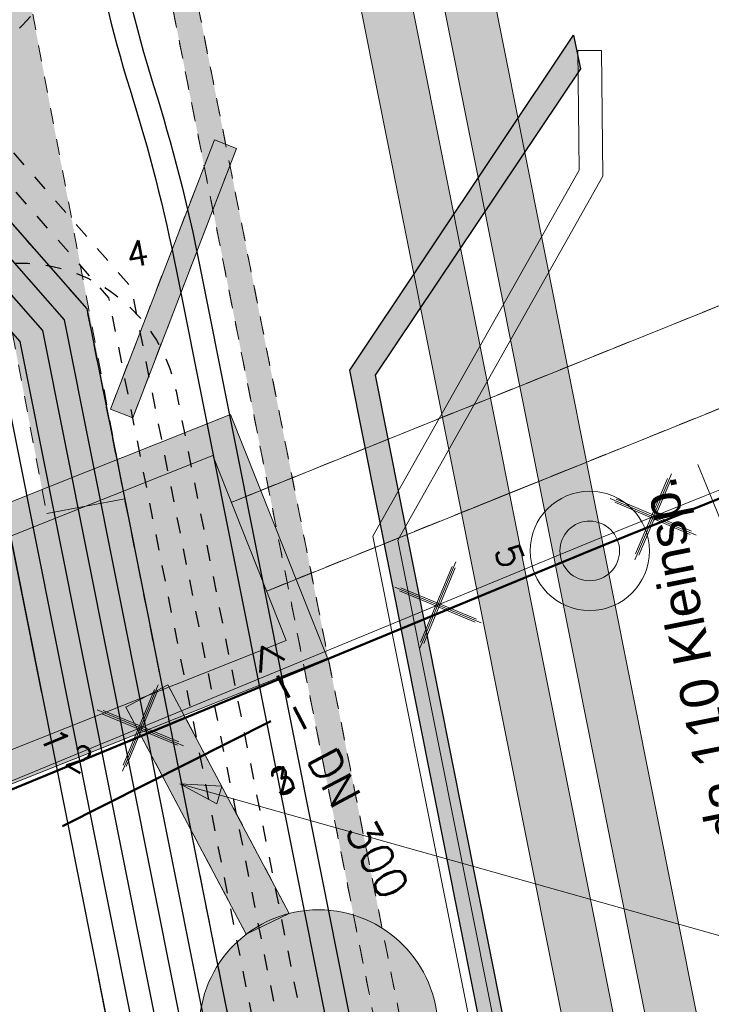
# Model space of a CAD drawing. Header units: metres. Extents: x -502 to 161, y -108 to 174.
# Tile 657 of 776: x -75.65 to -71.3, y 73.38 to 79.57. Entities that reach past the tile are written whole.
import ezdxf

# ---------------------------------------------------------------- set-up
doc = ezdxf.new("R2010")
doc.units = ezdxf.units.M
doc.header["$LTSCALE"] = 0.1
for name, pattern in [('139', [4, 1.25, -0.25, 0.25, -0.25, 0.25, -0.25, 1.25, -0.25]), ('2-1', [0.17, 0.06, -0.025, 0.06, -0.025]), ('237', [93, 75, -18]), ('239', [93, 75, -18]), ('3', [0.27, 0.1, -0.035, 0.1, -0.035]), ('38', [0.275, 0.2, -0.025, 0.025, -0.025]), ('39', [0.2375, 0.2, -0.0375]), ('85', [0.137505, 0.100005, -0.0125, 0.0125, -0.0125])]:
    doc.linetypes.add(name, pattern=pattern)
doc.layers.add('BRI31-005.07-5f08-Koordinierung Lageplan 4. BA Radstation - Seeterrasse 2023-05-31', color=7, linetype='Continuous')
doc.layers.add('BRI32-005.03-5f06-Koordinierung Schemaplan 4 BA ZOB Teilbereich 2 Ost - Bahnhofsallee 2023-01-21', color=7, linetype='Continuous')
doc.styles.add('Arial', font='arial.ttf')
doc.styles.add('Txt', font='txt_____.ttf')

# ---------------------------------------------------------------- blocks, each defined once
blk = doc.blocks.new('ALG_00094')
at = {"color": 1, "linetype": 'Continuous', "lineweight": 20, "true_color": 0xff0000, "transparency": 33554687, "flags": 128}
blk.add_lwpolyline([(0, 0), (0.3696, 0.08316), (0.3696, -0.08316), (0, 0)], dxfattribs=at)
blk = doc.blocks.new('1016')
at = {"color": 7, "linetype": 'Continuous', "lineweight": 9, "transparency": 33554687}
for p, q in [((0.703072, 0.277444), (1.257444, -0.276928)), ((1.257444, 0.277444), (0.703072, -0.276928))]:
    blk.add_line(p, q, dxfattribs=at)
at = {"color": 2, "linetype": 'Continuous', "lineweight": 20, "true_color": 0xffff00, "transparency": 33554687}
for p, q in [((1.212401, 0.25319), (0.727326, -0.231885)), ((0.748114, 0.25319), (1.23319, -0.231885)), ((0.727326, 0.232401), (1.212401, -0.252674)), ((1.23319, 0.232401), (0.748114, -0.252674))]:
    blk.add_line(p, q, dxfattribs=at)

msp = doc.modelspace()

# ---------------------------------------------------------------- hatches: boundary and pattern name
at = {"layer": 'BRI31-005.07-5f08-Koordinierung Lageplan 4. BA Radstation - Seeterrasse 2023-05-31', "linetype": 'Continuous', "lineweight": 0, "true_color": 0x00ffff, "transparency": 33554687}
h = msp.add_hatch(color=4, dxfattribs=at)
edge = h.paths.add_edge_path()
edge.add_line((-72.0542, 67.2804), (-72.2111, 67.249))
edge.add_line((-72.2111, 67.249), (-78.6355, 99.4381))
edge.add_line((-78.6355, 99.4381), (-71.0624, 110.7077))
edge.add_line((-71.0624, 110.7077), (-76.9879, 142.9956))
edge.add_line((-76.9879, 142.9956), (-76.9879, 142.9956))
edge.add_arc((-84.7895, 141.5604), 7.9325, 10.42399, 28.5036)
edge.add_line((-77.8185, 145.3459), (-77.8185, 145.3459))
edge.add_arc((-70.7171, 149.2264), 8.0925, 190.39888, 208.65419, ccw=False)
edge.add_line((-78.6767, 147.7657), (-80.215, 156.148))
edge.add_line((-80.215, 156.148), (-80.0576, 156.1769))
edge.add_line((-80.0576, 156.1769), (-78.5193, 147.7946))
edge.add_arc((-70.7171, 149.2264), 7.9325, 190.39889, 208.65571)
edge.add_line((-77.678, 145.4224), (-77.678, 145.4224))
edge.add_arc((-84.7895, 141.5604), 8.0925, 10.4238, 28.50505, ccw=False)
edge.add_line((-76.8306, 143.0245), (-76.8306, 143.0245))
edge.add_line((-76.8306, 143.0245), (-70.8933, 110.6725))
edge.add_line((-70.8933, 110.6725), (-78.4655, 99.4041))
edge.add_line((-78.4655, 99.4041), (-72.0542, 67.2804))
h = msp.add_hatch(color=4, dxfattribs=at)
edge = h.paths.add_edge_path()
edge.add_line((-72.0542, 67.2804), (-72.2111, 67.249))
edge.add_line((-72.2111, 67.249), (-78.6355, 99.4381))
edge.add_line((-78.6355, 99.4381), (-71.0624, 110.7077))
edge.add_line((-71.0624, 110.7077), (-76.9879, 142.9956))
edge.add_line((-76.9879, 142.9956), (-76.9879, 142.9956))
edge.add_arc((-84.7895, 141.5604), 7.9325, 10.42399, 28.5036)
edge.add_line((-77.8185, 145.3459), (-77.8185, 145.3459))
edge.add_arc((-70.7171, 149.2264), 8.0925, 190.39888, 208.65419, ccw=False)
edge.add_line((-78.6767, 147.7657), (-80.215, 156.148))
edge.add_line((-80.215, 156.148), (-80.0576, 156.1769))
edge.add_line((-80.0576, 156.1769), (-78.5193, 147.7946))
edge.add_arc((-70.7171, 149.2264), 7.9325, 190.39889, 208.65571)
edge.add_line((-77.678, 145.4224), (-77.678, 145.4224))
edge.add_arc((-84.7895, 141.5604), 8.0925, 10.4238, 28.50505, ccw=False)
edge.add_line((-76.8306, 143.0245), (-76.8306, 143.0245))
edge.add_line((-76.8306, 143.0245), (-70.8933, 110.6725))
edge.add_line((-70.8933, 110.6725), (-78.4655, 99.4041))
edge.add_line((-78.4655, 99.4041), (-72.0542, 67.2804))
at = {"layer": 'BRI31-005.07-5f08-Koordinierung Lageplan 4. BA Radstation - Seeterrasse 2023-05-31', "linetype": 'Continuous', "lineweight": 0, "true_color": 0xffbf00, "transparency": 33554687}
for points in [[(-62.3713, 23.8732), (-62.1192, 24.2452), (-70.3683, 65.5774), (-68.4069, 65.9689), (-68.861, 68.244), (-70.8224, 67.8525), (-77.1608, 99.6108), (-77.5006, 99.6787), (-71.0736, 67.4761), (-69.1122, 67.8675), (-68.7834, 66.22), (-70.7448, 65.8286)], [(-62.3713, 23.8732), (-62.1192, 24.2452), (-70.3683, 65.5774), (-68.4069, 65.9689), (-68.861, 68.244), (-70.8224, 67.8525), (-77.1608, 99.6108), (-77.5006, 99.6787), (-71.0736, 67.4761), (-69.1122, 67.8675), (-68.7834, 66.22), (-70.7448, 65.8286)], [(-76.9536, 99.5693), (-76.6138, 99.5014), (-70.4182, 68.4584), (-68.4568, 68.8498), (-67.8011, 65.5646), (-69.7625, 65.1732), (-61.7135, 24.8438), (-61.9656, 24.4718), (-70.1389, 65.4243), (-68.1775, 65.8158), (-68.7079, 68.4734), (-70.6693, 68.0819)], [(-76.9536, 99.5693), (-76.6138, 99.5014), (-70.4182, 68.4584), (-68.4568, 68.8498), (-67.8011, 65.5646), (-69.7625, 65.1732), (-61.7135, 24.8438), (-61.9656, 24.4718), (-70.1389, 65.4243), (-68.1775, 65.8158), (-68.7079, 68.4734), (-70.6693, 68.0819)]]:
    msp.add_hatch(color=40, dxfattribs=at).paths.add_polyline_path(points)
at = {"layer": 'BRI31-005.07-5f08-Koordinierung Lageplan 4. BA Radstation - Seeterrasse 2023-05-31', "linetype": 'Continuous', "lineweight": 0, "true_color": 0x0099cc, "transparency": 33554687}
msp.add_hatch(color=142, dxfattribs=at).paths.add_polyline_path([(-71.34, 66.94), (-71.5471, 66.4321), (-71.6862, 66.4885), (-71.4969, 66.9552), (-73.5703, 77.3674), (-72.1643, 79.4721), (-72.1186, 79.2621), (-73.411, 77.3354)])
msp.add_hatch(color=142, dxfattribs=at).paths.add_polyline_path([(-71.34, 66.94), (-71.5471, 66.4321), (-71.6862, 66.4885), (-71.4969, 66.9552), (-73.5703, 77.3674), (-72.1643, 79.4721), (-72.1186, 79.2621), (-73.411, 77.3354)])
msp.add_hatch(color=142, dxfattribs=at).paths.add_polyline_path([(-71.34, 66.94), (-71.5471, 66.4321), (-71.6862, 66.4885), (-71.4969, 66.9552), (-73.5703, 77.3674), (-72.1643, 79.4721), (-72.1186, 79.2621), (-73.411, 77.3354)])
msp.add_hatch(color=142, dxfattribs=at).paths.add_polyline_path([(-71.34, 66.94), (-71.5471, 66.4321), (-71.6862, 66.4885), (-71.4969, 66.9552), (-73.5703, 77.3674), (-72.1643, 79.4721), (-72.1186, 79.2621), (-73.411, 77.3354)])
at = {"layer": 'BRI31-005.07-5f08-Koordinierung Lageplan 4. BA Radstation - Seeterrasse 2023-05-31', "linetype": 'Continuous', "lineweight": 0, "true_color": 0xffff00, "transparency": 33554687}
h = msp.add_hatch(color=2, dxfattribs=at)
edge = h.paths.add_edge_path()
edge.add_arc((-73.7671, 73.225), 0.75, 0, 90)
edge.add_arc((-73.7671, 73.225), 0.75, 90, 180)
edge.add_arc((-73.7671, 73.225), 0.75, 180, 270)
edge.add_arc((-73.7671, 73.225), 0.75, 270, 360)
h = msp.add_hatch(color=2, dxfattribs=at)
edge = h.paths.add_edge_path()
edge.add_arc((-73.7671, 73.225), 0.75, 0, 90)
edge.add_arc((-73.7671, 73.225), 0.75, 90, 180)
edge.add_arc((-73.7671, 73.225), 0.75, 180, 270)
edge.add_arc((-73.7671, 73.225), 0.75, 270, 360)

# ---------------------------------------------------------------- linework, layer by layer
at = {"layer": 'BRI31-005.07-5f08-Koordinierung Lageplan 4. BA Radstation - Seeterrasse 2023-05-31', "color": 7, "linetype": '38', "lineweight": 13, "transparency": 33554687}
for p, q in [((-74.3172, 76.5353), (-11.7139, 101.755)), ((-74.3172, 76.5353), (-11.7139, 101.755)), ((-74.093, 75.9787), (-11.4897, 101.1985)), ((-74.093, 75.9787), (-11.4897, 101.1985)), ((-74.9855, 76.5587), (-78.6275, 95.7047)), ((-74.9855, 76.5587), (-78.6275, 95.7047)), ((-75.0759, 77.1221), (-74.422, 78.8154)), ((-75.0759, 77.1221), (-74.422, 78.8154)), ((-74.936, 77.068), (-74.2821, 78.7614)), ((-74.936, 77.068), (-74.2821, 78.7614))]:
    msp.add_line(p, q, dxfattribs=at)
at = {"layer": 'BRI31-005.07-5f08-Koordinierung Lageplan 4. BA Radstation - Seeterrasse 2023-05-31', "color": 4, "linetype": '2-1', "lineweight": 20, "true_color": 0x00ffff, "transparency": 33554687}
for p, q in [((-72.0766, 67.3925), (-75.5885, 84.9885)), ((-72.0766, 67.3925), (-75.5885, 84.9885)), ((-72.2335, 67.3612), (-75.2068, 82.2588)), ((-72.2335, 67.3612), (-75.2068, 82.2588))]:
    msp.add_line(p, q, dxfattribs=at)
at = {"layer": 'BRI31-005.07-5f08-Koordinierung Lageplan 4. BA Radstation - Seeterrasse 2023-05-31', "color": 7, "linetype": 'Continuous', "lineweight": 9, "transparency": 33554687}
for p, q in [((-71.9865, 79.3773), (-72.1365, 79.3758)), ((-71.9865, 79.3773), (-72.1365, 79.3758)), ((-74.422, 78.8154), (-74.2821, 78.7614)), ((-74.422, 78.8154), (-74.2821, 78.7614)), ((-74.422, 78.8154), (-74.2821, 78.7614)), ((-74.422, 78.8154), (-74.2821, 78.7614)), ((-74.936, 77.068), (-75.0759, 77.1221)), ((-74.936, 77.068), (-75.0759, 77.1221)), ((-74.936, 77.068), (-75.0759, 77.1221)), ((-74.936, 77.068), (-75.0759, 77.1221)), ((-74.9855, 76.5587), (-75.4767, 76.4653)), ((-74.9855, 76.5587), (-75.4767, 76.4653)), ((-74.2214, 73.8218), (-73.9509, 73.9521)), ((-74.2214, 73.8218), (-73.9509, 73.9521))]:
    msp.add_line(p, q, dxfattribs=at)
at = {"layer": 'BRI31-005.07-5f08-Koordinierung Lageplan 4. BA Radstation - Seeterrasse 2023-05-31', "color": 7, "linetype": 'Continuous', "lineweight": 13, "transparency": 33554687}
for p, q in [((-75.0759, 77.1221), (-74.422, 78.8154)), ((-75.0759, 77.1221), (-74.422, 78.8154)), ((-74.936, 77.068), (-74.2821, 78.7614)), ((-74.936, 77.068), (-74.2821, 78.7614))]:
    msp.add_line(p, q, dxfattribs=at)
at = {"layer": 'BRI31-005.07-5f08-Koordinierung Lageplan 4. BA Radstation - Seeterrasse 2023-05-31', "color": 7, "linetype": '85', "lineweight": 13, "transparency": 33554687}
for p, q in [((-75.0759, 77.1221), (-74.422, 78.8154)), ((-75.0759, 77.1221), (-74.422, 78.8154)), ((-74.936, 77.068), (-74.2821, 78.7614)), ((-74.936, 77.068), (-74.2821, 78.7614))]:
    msp.add_line(p, q, dxfattribs=at)
at = {"layer": 'BRI31-005.07-5f08-Koordinierung Lageplan 4. BA Radstation - Seeterrasse 2023-05-31', "color": 1, "linetype": 'Continuous', "lineweight": 50, "true_color": 0xff0000, "transparency": 33554687}
msp.add_line((-75.3777, 74.5002), (-74.067, 75.1606), dxfattribs=at)
msp.add_line((-75.3777, 74.5002), (-74.067, 75.1606), dxfattribs=at)
at = {"layer": 'BRI31-005.07-5f08-Koordinierung Lageplan 4. BA Radstation - Seeterrasse 2023-05-31', "color": 1, "linetype": 'Continuous', "lineweight": 20, "true_color": 0xff0000, "transparency": 33554687}
msp.add_line((-74.6392, 74.7668), (-69.9917, 73.4586), dxfattribs=at)
msp.add_line((-74.6392, 74.7668), (-69.9917, 73.4586), dxfattribs=at)
at = {"layer": 'BRI31-005.07-5f08-Koordinierung Lageplan 4. BA Radstation - Seeterrasse 2023-05-31', "color": 7, "linetype": '39', "lineweight": 13, "transparency": 33554687, "flags": 128}
msp.add_lwpolyline([(-74.9855, 76.5587), (-90.8015, 159.6937), (-91.2927, 159.6003), (-75.4767, 76.4653)], dxfattribs=at)
msp.add_lwpolyline([(-74.9855, 76.5587), (-90.8015, 159.6937), (-91.2927, 159.6003), (-75.4767, 76.4653)], dxfattribs=at)
at = {"layer": 'BRI31-005.07-5f08-Koordinierung Lageplan 4. BA Radstation - Seeterrasse 2023-05-31', "color": 4, "linetype": '3', "lineweight": 20, "true_color": 0x00ffff, "transparency": 33554687, "flags": 128}
for points in [[(-80.0576, 156.1769), (-78.5193, 147.7946, 0.079829), (-77.678, 145.4224), (-77.678, 145.4224, -0.079059), (-76.8306, 143.0245), (-76.8306, 143.0245), (-70.8933, 110.6725), (-78.4655, 99.4041), (-72.0542, 67.2804)], [(-80.0576, 156.1769), (-78.5193, 147.7946, 0.079829), (-77.678, 145.4224), (-77.678, 145.4224, -0.079059), (-76.8306, 143.0245), (-76.8306, 143.0245), (-70.8933, 110.6725), (-78.4655, 99.4041), (-72.0542, 67.2804)], [(-80.215, 156.148), (-78.6767, 147.7657), (-78.6767, 147.7657, 0.079823), (-77.8185, 145.3459), (-77.8185, 145.3459), (-77.8185, 145.3459, -0.079051), (-76.9879, 142.9956), (-76.9879, 142.9956), (-71.0624, 110.7077), (-78.6355, 99.4381), (-72.2111, 67.249)], [(-80.215, 156.148), (-78.6767, 147.7657), (-78.6767, 147.7657, 0.079823), (-77.8185, 145.3459), (-77.8185, 145.3459), (-77.8185, 145.3459, -0.079051), (-76.9879, 142.9956), (-76.9879, 142.9956), (-71.0624, 110.7077), (-78.6355, 99.4381), (-72.2111, 67.249)]]:
    msp.add_lwpolyline(points, format="xyb", dxfattribs=at)
at = {"layer": 'BRI31-005.07-5f08-Koordinierung Lageplan 4. BA Radstation - Seeterrasse 2023-05-31', "color": 4, "linetype": 'Continuous', "lineweight": 50, "true_color": 0x00ffff, "transparency": 33554687, "flags": 128}
msp.add_lwpolyline([(-176.0281, 33.354), (-175.3441, 33.639), (-175.3201, 33.649), (-149.7281, 44.314), (-126.4101, 53.651), (-118.1081, 57.122), (-98.2681, 65.417), (-72.0611, 76.231), (-71.9681, 76.269), (-71.3191, 76.53), (-71.2871, 76.543), (-48.6231, 85.662), (-14.7811, 99.28), (-14.7731, 99.283), (-6.6601, 102.548), (8.5319, 108.66), (9.1999, 108.929), (9.3639, 108.995), (9.6569, 109.113), (23.8684, 114.898)], dxfattribs=at)
msp.add_lwpolyline([(-176.0281, 33.354), (-175.3441, 33.639), (-175.3201, 33.649), (-149.7281, 44.314), (-126.4101, 53.651), (-118.1081, 57.122), (-98.2681, 65.417), (-72.0611, 76.231), (-71.9681, 76.269), (-71.3191, 76.53), (-71.2871, 76.543), (-48.6231, 85.662), (-14.7811, 99.28), (-14.7731, 99.283), (-6.6601, 102.548), (8.5319, 108.66), (9.1999, 108.929), (9.3639, 108.995), (9.6569, 109.113), (23.8684, 114.898)], dxfattribs=at)
at = {"layer": 'BRI31-005.07-5f08-Koordinierung Lageplan 4. BA Radstation - Seeterrasse 2023-05-31', "color": 255, "linetype": 'Continuous', "lineweight": 9, "transparency": 33554687, "flags": 128}
for points in [[(-6.6788, 102.5944), (-14.7912, 99.3296), (-14.7992, 99.3266), (-48.6418, 85.7084), (-71.3059, 76.5894), (-71.3379, 76.5764), (-71.9869, 76.3153)], [(-6.6788, 102.5944), (-14.7912, 99.3296), (-14.7992, 99.3266), (-48.6418, 85.7084), (-71.3059, 76.5894), (-71.3379, 76.5764), (-71.9869, 76.3153)], [(-71.9869, 76.3153), (-72.0801, 76.2773), (-98.2873, 65.4632), (-118.1274, 57.1681), (-126.4291, 53.6973), (-149.747, 44.3603), (-175.3393, 33.6952), (-175.3633, 33.6852), (-176.0473, 33.4002)], [(-71.9869, 76.3153), (-72.0801, 76.2773), (-98.2873, 65.4632), (-118.1274, 57.1681), (-126.4291, 53.6973), (-149.747, 44.3603), (-175.3393, 33.6952), (-175.3633, 33.6852), (-176.0473, 33.4002)]]:
    msp.add_lwpolyline(points, dxfattribs=at)
at = {"layer": 'BRI31-005.07-5f08-Koordinierung Lageplan 4. BA Radstation - Seeterrasse 2023-05-31', "color": 7, "linetype": '239', "lineweight": 13, "transparency": 33554687, "flags": 128}
for points in [[(-74.093, 75.9787), (-11.4897, 101.1985), (-11.7139, 101.755), (-74.3172, 76.5353)], [(-74.093, 75.9787), (-11.4897, 101.1985), (-11.7139, 101.755), (-74.3172, 76.5353)], [(-73.9509, 73.9521), (-74.7147, 75.3894), (-74.9796, 75.2486), (-74.2214, 73.8218)], [(-73.9509, 73.9521), (-74.7147, 75.3894), (-74.9796, 75.2486), (-74.2214, 73.8218)]]:
    msp.add_lwpolyline(points, dxfattribs=at)
at = {"layer": 'BRI31-005.07-5f08-Koordinierung Lageplan 4. BA Radstation - Seeterrasse 2023-05-31', "color": 7, "linetype": '139', "lineweight": 13, "transparency": 33554687, "flags": 128}
for points in [[(-74.093, 75.9787), (-11.4897, 101.1985), (-11.7139, 101.755), (-74.3172, 76.5353)], [(-74.093, 75.9787), (-11.4897, 101.1985), (-11.7139, 101.755), (-74.3172, 76.5353)], [(-73.9509, 73.9521), (-74.7147, 75.3894), (-74.9796, 75.2486), (-74.2214, 73.8218)], [(-73.9509, 73.9521), (-74.7147, 75.3894), (-74.9796, 75.2486), (-74.2214, 73.8218)]]:
    msp.add_lwpolyline(points, dxfattribs=at)
at = {"layer": 'BRI31-005.07-5f08-Koordinierung Lageplan 4. BA Radstation - Seeterrasse 2023-05-31', "color": 7, "linetype": 'Continuous', "lineweight": 13, "transparency": 33554687, "flags": 128}
for points in [[(-77.5006, 99.6787), (-77.5006, 99.6787), (-71.0736, 67.4761), (-69.1122, 67.8675), (-68.7834, 66.22), (-70.7448, 65.8286), (-62.3713, 23.8732)], [(-77.5006, 99.6787), (-77.5006, 99.6787), (-71.0736, 67.4761), (-69.1122, 67.8675), (-68.7834, 66.22), (-70.7448, 65.8286), (-62.3713, 23.8732)], [(-77.1608, 99.6108), (-70.8224, 67.8525), (-68.861, 68.244), (-68.4069, 65.9689), (-70.3683, 65.5774), (-62.1192, 24.2452)], [(-77.1608, 99.6108), (-70.8224, 67.8525), (-68.861, 68.244), (-68.4069, 65.9689), (-70.3683, 65.5774), (-62.1192, 24.2452)], [(-76.9536, 99.5693), (-70.6693, 68.0819), (-68.7079, 68.4734), (-68.1775, 65.8158), (-70.1389, 65.4243), (-61.9656, 24.4718)], [(-76.9536, 99.5693), (-70.6693, 68.0819), (-68.7079, 68.4734), (-68.1775, 65.8158), (-70.1389, 65.4243), (-61.9656, 24.4718)], [(-76.6138, 99.5014), (-70.4182, 68.4584), (-68.4568, 68.8498), (-67.8011, 65.5646), (-69.7625, 65.1732), (-61.7135, 24.8438)], [(-76.6138, 99.5014), (-70.4182, 68.4584), (-68.4568, 68.8498), (-67.8011, 65.5646), (-69.7625, 65.1732), (-61.7135, 24.8438)], [(-76.5973, 76.1838), (-74.3208, 77.0893), (-73.7109, 75.5562), (-75.9875, 74.6507), (-76.5973, 76.1838)], [(-76.5973, 76.1838), (-74.3208, 77.0893), (-73.7109, 75.5562), (-75.9875, 74.6507), (-76.5973, 76.1838)], [(-76.3375, 76.0719), (-74.4327, 76.8296), (-73.9707, 75.6681), (-75.8756, 74.9104), (-76.3375, 76.0719)], [(-76.3375, 76.0719), (-74.4327, 76.8296), (-73.9707, 75.6681), (-75.8756, 74.9104), (-76.3375, 76.0719)]]:
    msp.add_lwpolyline(points, dxfattribs=at)
at = {"layer": 'BRI31-005.07-5f08-Koordinierung Lageplan 4. BA Radstation - Seeterrasse 2023-05-31', "color": 32, "linetype": 'Continuous', "lineweight": 30, "true_color": 0xcc6600, "transparency": 33554687, "flags": 128}
msp.add_lwpolyline([(-65.7276, 90.2802), (-74.3588, 84.6685), (-75.3152, 83.6051, 0.225923), (-75.5962, 82.6571), (-75.2207, 80.274, 0.036988), (-74.9524, 79.1293), (-74.9524, 79.1293, -0.026796), (-74.6605, 77.9888), (-74.6605, 77.9888), (-73.7301, 73.3267), (-72.9583, 69.4599), (-70.9178, 59.2358, -0.027137), (-70.7211, 57.8669), (-70.7211, 57.8669, 0.027136), (-70.5244, 56.4981), (-70.5244, 56.4981)], format="xyb", dxfattribs=at)
msp.add_lwpolyline([(-65.7276, 90.2802), (-74.3588, 84.6685), (-75.3152, 83.6051, 0.225923), (-75.5962, 82.6571), (-75.2207, 80.274, 0.036988), (-74.9524, 79.1293), (-74.9524, 79.1293, -0.026796), (-74.6605, 77.9888), (-74.6605, 77.9888), (-73.7301, 73.3267), (-72.9583, 69.4599), (-70.9178, 59.2358, -0.027137), (-70.7211, 57.8669), (-70.7211, 57.8669, 0.027136), (-70.5244, 56.4981), (-70.5244, 56.4981)], format="xyb", dxfattribs=at)
at = {"layer": 'BRI31-005.07-5f08-Koordinierung Lageplan 4. BA Radstation - Seeterrasse 2023-05-31', "color": 114, "linetype": 'Continuous', "lineweight": 30, "true_color": 0x00994c, "transparency": 33554687, "flags": 128}
msp.add_lwpolyline([(-65.6459, 90.1545), (-74.2605, 84.5535), (-75.2037, 83.5048, 0.225923), (-75.448, 82.6805), (-75.0725, 80.2973), (-75.0725, 80.2973, 0.03707), (-74.8048, 79.1557), (-74.8048, 79.1557, -0.02688), (-74.5134, 78.0182), (-73.583, 73.356), (-72.8112, 69.4893), (-70.7707, 59.2651, -0.027102), (-70.5736, 57.8946, 0.027103)], format="xyb", dxfattribs=at)
msp.add_lwpolyline([(-65.6459, 90.1545), (-74.2605, 84.5535), (-75.2037, 83.5048, 0.225923), (-75.448, 82.6805), (-75.0725, 80.2973), (-75.0725, 80.2973, 0.03707), (-74.8048, 79.1557), (-74.8048, 79.1557, -0.02688), (-74.5134, 78.0182), (-73.583, 73.356), (-72.8112, 69.4893), (-70.7707, 59.2651, -0.027102), (-70.5736, 57.8946, 0.027103)], format="xyb", dxfattribs=at)
at = {"layer": 'BRI31-005.07-5f08-Koordinierung Lageplan 4. BA Radstation - Seeterrasse 2023-05-31', "color": 3, "linetype": '2-1', "lineweight": 30, "true_color": 0x00ff00, "transparency": 33554687, "flags": 128}
for points in [[(-78.8554, 84.1238), (-78.8554, 84.1238, 0.09447), (-78.5755, 83.4337), (-78.5755, 83.4337), (-78.5755, 83.4337, -0.09471), (-78.2528, 82.6374), (-78.2528, 82.6374), (-78.0597, 81.6693, 0.131695), (-77.7961, 81.1354), (-74.9468, 77.8907), (-73.2525, 69.4012), (-71.2095, 59.1646, 0.414215), (-69.8567, 58.2619), (-67.0363, 58.8248)], [(-78.8554, 84.1238), (-78.8554, 84.1238, 0.09447), (-78.5755, 83.4337), (-78.5755, 83.4337), (-78.5755, 83.4337, -0.09471), (-78.2528, 82.6374), (-78.2528, 82.6374), (-78.0597, 81.6693, 0.131695), (-77.7961, 81.1354), (-74.9468, 77.8907), (-73.2525, 69.4012), (-71.2095, 59.1646, 0.414215), (-69.8567, 58.2619), (-67.0363, 58.8248)], [(-73.3996, 69.3719), (-75.0861, 77.8219), (-77.9088, 81.0364, -0.131695), (-78.2068, 81.6399), (-78.3994, 82.6083), (-78.3994, 82.6083, 0.09471), (-78.7014, 83.3522), (-78.7014, 83.3522), (-78.7014, 83.3522, -0.094472), (-79.0025, 84.0944), (-79.0025, 84.0944)], [(-79.0025, 84.0944), (-79.0025, 84.0944, 0.046377), (-78.771, 83.3178), (-78.771, 83.3178, -0.046728), (-78.5375, 82.5354), (-78.3539, 81.6106), (-78.3539, 81.6106, 0.131695), (-78.0215, 80.9374), (-78.0215, 80.9374), (-75.2253, 77.7531), (-73.5467, 69.3425), (-68.0377, 41.7395), (-68.0377, 41.7395, 0.063641), (-67.7166, 40.7838), (-67.7166, 40.7838), (-67.7166, 40.7838, -0.063614), (-67.3955, 39.8282), (-67.3955, 39.8282)], [(-73.3996, 69.3719), (-75.0861, 77.8219), (-77.9088, 81.0364, -0.131695), (-78.2068, 81.6399), (-78.3994, 82.6083), (-78.3994, 82.6083, 0.09471), (-78.7014, 83.3522), (-78.7014, 83.3522), (-78.7014, 83.3522, -0.094472), (-79.0025, 84.0944), (-79.0025, 84.0944)], [(-79.0025, 84.0944), (-79.0025, 84.0944, 0.046377), (-78.771, 83.3178), (-78.771, 83.3178, -0.046728), (-78.5375, 82.5354), (-78.3539, 81.6106), (-78.3539, 81.6106, 0.131695), (-78.0215, 80.9374), (-78.0215, 80.9374), (-75.2253, 77.7531), (-73.5467, 69.3425), (-68.0377, 41.7395), (-68.0377, 41.7395, 0.063641), (-67.7166, 40.7838), (-67.7166, 40.7838), (-67.7166, 40.7838, -0.063614), (-67.3955, 39.8282), (-67.3955, 39.8282)]]:
    msp.add_lwpolyline(points, format="xyb", dxfattribs=at)
at = {"layer": 'BRI31-005.07-5f08-Koordinierung Lageplan 4. BA Radstation - Seeterrasse 2023-05-31', "color": 7, "linetype": 'Continuous', "lineweight": 30, "transparency": 33554687, "flags": 128}
for points in [[(-68.1848, 41.7101), (-73.6938, 69.3132), (-75.3645, 77.6843), (-78.1342, 80.8384, -0.131695), (-78.501, 81.5813), (-78.6993, 82.5756, 0.048375), (-78.9281, 83.3323), (-78.9281, 83.3323, -0.04834), (-79.1496, 84.065), (-79.1496, 84.065), (-78.6481, 81.5519, 0.131695), (-78.2469, 80.7395), (-75.5037, 77.6155), (-73.8409, 69.2838), (-68.3318, 41.6808)], [(-68.1848, 41.7101), (-73.6938, 69.3132), (-75.3645, 77.6843), (-78.1342, 80.8384, -0.131695), (-78.501, 81.5813), (-78.6993, 82.5756, 0.048375), (-78.9281, 83.3323), (-78.9281, 83.3323, -0.04834), (-79.1496, 84.065), (-79.1496, 84.065), (-78.6481, 81.5519, 0.131695), (-78.2469, 80.7395), (-75.5037, 77.6155), (-73.8409, 69.2838), (-68.3318, 41.6808)], [(-66.8256, 29.7652), (-66.8256, 29.7652, -0.107289), (-66.7977, 31.4267), (-66.7977, 31.4267), (-66.7977, 31.4267, 0.107283), (-66.7699, 33.0882), (-66.7699, 33.0882), (-71.4397, 56.4859), (-71.4397, 56.4859, 0.032833), (-71.7365, 57.59), (-71.7365, 57.59, -0.032835), (-72.0333, 58.6942), (-74.1351, 69.2251), (-75.7822, 77.478), (-78.829, 80.9477), (-78.829, 80.9477, -0.131651), (-79.0927, 81.4814), (-79.0927, 81.4814), (-79.3639, 82.8394)], [(-66.8256, 29.7652), (-66.8256, 29.7652, -0.107289), (-66.7977, 31.4267), (-66.7977, 31.4267), (-66.7977, 31.4267, 0.107283), (-66.7699, 33.0882), (-66.7699, 33.0882), (-71.4397, 56.4859), (-71.4397, 56.4859, 0.032833), (-71.7365, 57.59), (-71.7365, 57.59, -0.032835), (-72.0333, 58.6942), (-74.1351, 69.2251), (-75.7822, 77.478), (-78.829, 80.9477), (-78.829, 80.9477, -0.131651), (-79.0927, 81.4814), (-79.0927, 81.4814), (-79.3639, 82.8394)], [(-67.0069, 58.6777), (-70.7099, 57.9386, -0.414214), (-71.8862, 58.7236), (-73.988, 69.2544), (-75.6432, 77.547), (-78.7163, 81.0467)], [(-67.0069, 58.6777), (-70.7099, 57.9386, -0.414214), (-71.8862, 58.7236), (-73.988, 69.2544), (-75.6432, 77.547), (-78.7163, 81.0467)]]:
    msp.add_lwpolyline(points, format="xyb", dxfattribs=at)
at = {"layer": 'BRI31-005.07-5f08-Koordinierung Lageplan 4. BA Radstation - Seeterrasse 2023-05-31', "color": 190, "linetype": '2-1', "lineweight": 30, "true_color": 0x7f00ff, "transparency": 33554687, "flags": 128}
for points in [[(-79.6362, 77.4159), (-77.0935, 77.9234, 0.198912), (-76.4574, 78.349), (-75.879, 79.2158, -0.058466), (-75.4618, 79.7059, 0.058461), (-75.0447, 80.196), (-73.4956, 82.5177, -0.198912), (-72.8595, 82.9433), (-71.7001, 83.1747)], [(-79.6362, 77.4159), (-77.0935, 77.9234, 0.198912), (-76.4574, 78.349), (-75.879, 79.2158, -0.058466), (-75.4618, 79.7059, 0.058461), (-75.0447, 80.196), (-73.4956, 82.5177, -0.198912), (-72.8595, 82.9433), (-71.7001, 83.1747)], [(-79.6068, 77.2688), (-75.8396, 78.0207, -0.414214), (-74.6632, 77.2358), (-73.5844, 71.8307)], [(-79.6068, 77.2688), (-75.8396, 78.0207, -0.414214), (-74.6632, 77.2358), (-73.5844, 71.8307)]]:
    msp.add_lwpolyline(points, format="xyb", dxfattribs=at)
at = {"layer": 'BRI31-005.07-5f08-Koordinierung Lageplan 4. BA Radstation - Seeterrasse 2023-05-31', "color": 3, "linetype": 'Continuous', "lineweight": 30, "true_color": 0x00ff00, "transparency": 33554687, "flags": 128}
msp.add_lwpolyline([(-66.9727, 29.7359, -0.107288), (-66.9449, 31.3973, 0.107289), (-66.917, 33.0588), (-71.5888, 56.4668, 0.032483), (-71.878, 57.5402), (-71.878, 57.5402, -0.032879), (-72.1804, 58.6648), (-72.1804, 58.6648), (-74.2822, 69.1957), (-75.9215, 77.4093), (-78.9417, 80.8487), (-78.9417, 80.8487, -0.131652), (-79.2398, 81.4521), (-79.2398, 81.4521), (-79.5108, 82.8101)], format="xyb", dxfattribs=at)
msp.add_lwpolyline([(-66.9727, 29.7359, -0.107288), (-66.9449, 31.3973, 0.107289), (-66.917, 33.0588), (-71.5888, 56.4668, 0.032483), (-71.878, 57.5402), (-71.878, 57.5402, -0.032879), (-72.1804, 58.6648), (-72.1804, 58.6648), (-74.2822, 69.1957), (-75.9215, 77.4093), (-78.9417, 80.8487), (-78.9417, 80.8487, -0.131652), (-79.2398, 81.4521), (-79.2398, 81.4521), (-79.5108, 82.8101)], format="xyb", dxfattribs=at)
at = {"layer": 'BRI31-005.07-5f08-Koordinierung Lageplan 4. BA Radstation - Seeterrasse 2023-05-31', "color": 142, "linetype": 'Continuous', "lineweight": 30, "true_color": 0x0099cc, "transparency": 33554687, "flags": 128}
msp.add_lwpolyline([(-71.34, 66.94), (-71.5471, 66.4321), (-71.6862, 66.4885), (-71.4969, 66.9552), (-73.5703, 77.3674), (-72.1643, 79.4721), (-72.1186, 79.2621), (-73.411, 77.3354), (-71.3421, 66.9409), (-71.34, 66.94)], dxfattribs=at)
msp.add_lwpolyline([(-71.34, 66.94), (-71.5471, 66.4321), (-71.6862, 66.4885), (-71.4969, 66.9552), (-73.5703, 77.3674), (-72.1643, 79.4721), (-72.1186, 79.2621), (-73.411, 77.3354), (-71.3421, 66.9409), (-71.34, 66.94)], dxfattribs=at)
at = {"layer": 'BRI31-005.07-5f08-Koordinierung Lageplan 4. BA Radstation - Seeterrasse 2023-05-31', "color": 1, "linetype": 'Continuous', "lineweight": 13, "true_color": 0xff0000, "transparency": 33554687, "flags": 128}
for points in [[(-72.1365, 79.3758), (-72.1287, 78.6241), (-73.4256, 76.3228), (-71.56, 66.9756), (-71.8608, 66.5248)], [(-72.1365, 79.3758), (-72.1287, 78.6241), (-73.4256, 76.3228), (-71.56, 66.9756), (-71.8608, 66.5248)], [(-71.9865, 79.3773), (-71.9783, 78.5855), (-73.2676, 76.2976), (-71.4008, 66.944), (-71.6519, 66.5676)], [(-71.9865, 79.3773), (-71.9783, 78.5855), (-73.2676, 76.2976), (-71.4008, 66.944), (-71.6519, 66.5676)]]:
    msp.add_lwpolyline(points, dxfattribs=at)
at = {"layer": 'BRI31-005.07-5f08-Koordinierung Lageplan 4. BA Radstation - Seeterrasse 2023-05-31', "color": 7, "linetype": 'Continuous', "lineweight": 20, "transparency": 33554687, "flags": 128}
for points in [[(-76.5973, 76.1838), (-74.3208, 77.0893), (-73.7109, 75.5562), (-75.9875, 74.6507), (-76.5973, 76.1838)], [(-76.5973, 76.1838), (-74.3208, 77.0893), (-73.7109, 75.5562), (-75.9875, 74.6507), (-76.5973, 76.1838)], [(-76.5973, 76.1838), (-74.3208, 77.0893), (-73.7109, 75.5562), (-75.9875, 74.6507), (-76.5973, 76.1838)], [(-76.5973, 76.1838), (-74.3208, 77.0893), (-73.7109, 75.5562), (-75.9875, 74.6507), (-76.5973, 76.1838)], [(-76.3375, 76.0719), (-74.4327, 76.8296), (-73.9707, 75.6681), (-75.8756, 74.9104), (-76.3375, 76.0719)], [(-76.3375, 76.0719), (-74.4327, 76.8296), (-73.9707, 75.6681), (-75.8756, 74.9104), (-76.3375, 76.0719)], [(-76.3375, 76.0719), (-74.4327, 76.8296), (-73.9707, 75.6681), (-75.8756, 74.9104), (-76.3375, 76.0719)], [(-76.3375, 76.0719), (-74.4327, 76.8296), (-73.9707, 75.6681), (-75.8756, 74.9104), (-76.3375, 76.0719)]]:
    msp.add_lwpolyline(points, dxfattribs=at)
at = {"layer": 'BRI31-005.07-5f08-Koordinierung Lageplan 4. BA Radstation - Seeterrasse 2023-05-31', "color": 4, "linetype": 'Continuous', "lineweight": 20, "true_color": 0x00ffff, "transparency": 33554687, "flags": 128}
msp.add_lwpolyline([(-71.3806, 76.7749), (-71.2871, 76.543), (-71.1936, 76.3111)], dxfattribs=at)
msp.add_lwpolyline([(-71.3806, 76.7749), (-71.2871, 76.543), (-71.1936, 76.3111)], dxfattribs=at)
at = {"layer": 'BRI31-005.07-5f08-Koordinierung Lageplan 4. BA Radstation - Seeterrasse 2023-05-31', "color": 4, "linetype": 'Continuous', "lineweight": 13, "true_color": 0x00ffff, "transparency": 33554687, "flags": 128}
for points in [[(-72.1326, 76.4043), (-72.1326, 76.4043, 0.413802), (-72.2342, 76.1596), (-72.2342, 76.1596, 0.413802), (-71.9896, 76.0577)], [(-72.1326, 76.4043), (-72.1326, 76.4043, 0.413802), (-72.2342, 76.1596), (-72.2342, 76.1596, 0.413802), (-71.9896, 76.0577)], [(-71.9896, 76.0577), (-71.9896, 76.0577, 0.413802), (-71.888, 76.3024), (-71.888, 76.3024, 0.413802), (-72.1326, 76.4043)], [(-71.9896, 76.0577), (-71.9896, 76.0577, 0.413802), (-71.888, 76.3024), (-71.888, 76.3024, 0.413802), (-72.1326, 76.4043)]]:
    msp.add_lwpolyline(points, format="xyb", dxfattribs=at)
at = {"layer": 'BRI31-005.07-5f08-Koordinierung Lageplan 4. BA Radstation - Seeterrasse 2023-05-31', "color": 4, "linetype": 'Continuous', "lineweight": 13, "true_color": 0x00ffff, "transparency": 33554687}
msp.add_circle((-72.0611, 76.231), 0.375, dxfattribs=at)
msp.add_circle((-72.0611, 76.231), 0.375, dxfattribs=at)
at = {"layer": 'BRI31-005.07-5f08-Koordinierung Lageplan 4. BA Radstation - Seeterrasse 2023-05-31', "color": 7, "linetype": 'Continuous', "lineweight": 20, "transparency": 33554687}
msp.add_circle((-73.7671, 73.225), 0.75, dxfattribs=at)
msp.add_circle((-73.7671, 73.225), 0.75, dxfattribs=at)
msp.add_circle((-73.7671, 73.225), 0.75, dxfattribs=at)
msp.add_circle((-73.7671, 73.225), 0.75, dxfattribs=at)
at = {"layer": 'BRI31-005.07-5f08-Koordinierung Lageplan 4. BA Radstation - Seeterrasse 2023-05-31', "color": 2, "linetype": 'Continuous', "true_color": 0xffff00, "transparency": 33554687}
for points in [[(-74.9855, 76.5587), (-75.4767, 76.4653), (-90.8015, 159.6937), (-91.2927, 159.6003)], [(-74.9855, 76.5587), (-75.4767, 76.4653), (-90.8015, 159.6937), (-91.2927, 159.6003)], [(-74.936, 77.068), (-75.0759, 77.1221), (-74.2821, 78.7614), (-74.422, 78.8154)], [(-74.936, 77.068), (-75.0759, 77.1221), (-74.2821, 78.7614), (-74.422, 78.8154)], [(-74.936, 77.068), (-75.0759, 77.1221), (-74.2821, 78.7614), (-74.422, 78.8154)], [(-74.936, 77.068), (-75.0759, 77.1221), (-74.2821, 78.7614), (-74.422, 78.8154)], [(-76.5973, 76.1838), (-74.3208, 77.0893), (-75.9875, 74.6507), (-73.7109, 75.5562)], [(-76.5973, 76.1838), (-74.3208, 77.0893), (-75.9875, 74.6507), (-73.7109, 75.5562)], [(-74.2214, 73.8218), (-73.9509, 73.9521), (-74.9796, 75.2486), (-74.7147, 75.3894)], [(-74.2214, 73.8218), (-73.9509, 73.9521), (-74.9796, 75.2486), (-74.7147, 75.3894)]]:
    msp.add_solid(points, dxfattribs=at)
at = {"layer": 'BRI32-005.03-5f06-Koordinierung Schemaplan 4 BA ZOB Teilbereich 2 Ost - Bahnhofsallee 2023-01-21', "color": 7, "linetype": 'Continuous', "lineweight": 13, "transparency": 33554687, "flags": 128}
for points in [[(-77.5006, 99.6787), (-77.5006, 99.6787), (-71.0736, 67.4761), (-69.1122, 67.8675), (-68.7834, 66.22), (-70.7448, 65.8286), (-62.3713, 23.8732)], [(-77.1608, 99.6108), (-70.8224, 67.8525), (-68.861, 68.244), (-68.4069, 65.9689), (-70.3683, 65.5774), (-62.1192, 24.2452)], [(-76.9536, 99.5693), (-70.6693, 68.0819), (-68.7079, 68.4734), (-68.1775, 65.8158), (-70.1389, 65.4243), (-61.9656, 24.4718)], [(-76.6138, 99.5014), (-70.4182, 68.4584), (-68.4568, 68.8498), (-67.8011, 65.5646), (-69.7625, 65.1732), (-61.7135, 24.8438)]]:
    msp.add_lwpolyline(points, dxfattribs=at)
at = {"layer": 'BRI32-005.03-5f06-Koordinierung Schemaplan 4 BA ZOB Teilbereich 2 Ost - Bahnhofsallee 2023-01-21', "color": 114, "linetype": 'Continuous', "lineweight": 30, "true_color": 0x00994c, "transparency": 33554687, "flags": 128}
msp.add_lwpolyline([(-65.6459, 90.1545), (-74.2605, 84.5535), (-75.2037, 83.5048, 0.225923), (-75.448, 82.6805), (-75.0725, 80.2973), (-75.0725, 80.2973, 0.03707), (-74.8048, 79.1557), (-74.8048, 79.1557, -0.02688), (-74.5134, 78.0182), (-73.583, 73.356), (-72.8112, 69.4893), (-70.7707, 59.2651, -0.027102), (-70.5736, 57.8946, 0.027103)], format="xyb", dxfattribs=at)
at = {"layer": 'BRI32-005.03-5f06-Koordinierung Schemaplan 4 BA ZOB Teilbereich 2 Ost - Bahnhofsallee 2023-01-21', "color": 7, "linetype": 'Continuous', "lineweight": 30, "transparency": 33554687, "flags": 128}
for points in [[(-68.1848, 41.7101), (-73.6938, 69.3132), (-75.3645, 77.6843), (-78.1342, 80.8384, -0.131695), (-78.501, 81.5813), (-78.6993, 82.5756, 0.048375), (-78.9281, 83.3323), (-78.9281, 83.3323, -0.04834), (-79.1496, 84.065), (-79.1496, 84.065), (-78.6481, 81.5519, 0.131695), (-78.2469, 80.7395), (-75.5037, 77.6155), (-73.8409, 69.2838), (-68.3318, 41.6808)], [(-66.8256, 29.7652), (-66.8256, 29.7652, -0.107289), (-66.7977, 31.4267), (-66.7977, 31.4267), (-66.7977, 31.4267, 0.107283), (-66.7699, 33.0882), (-66.7699, 33.0882), (-71.4397, 56.4859), (-71.4397, 56.4859, 0.032833), (-71.7365, 57.59), (-71.7365, 57.59, -0.032835), (-72.0333, 58.6942), (-74.1351, 69.2251), (-75.7822, 77.478), (-78.829, 80.9477), (-78.829, 80.9477, -0.131651), (-79.0927, 81.4814), (-79.0927, 81.4814), (-79.3639, 82.8394)]]:
    msp.add_lwpolyline(points, format="xyb", dxfattribs=at)
at = {"layer": 'BRI32-005.03-5f06-Koordinierung Schemaplan 4 BA ZOB Teilbereich 2 Ost - Bahnhofsallee 2023-01-21', "color": 3, "linetype": 'Continuous', "lineweight": 30, "true_color": 0x00ff00, "transparency": 33554687, "flags": 128}
msp.add_lwpolyline([(-79.0025, 84.0944), (-79.0025, 84.0944, 0.046377), (-78.771, 83.3178), (-78.771, 83.3178, -0.046728), (-78.5375, 82.5354), (-78.3539, 81.6106), (-78.3539, 81.6106, 0.131695), (-78.0215, 80.9374), (-78.0215, 80.9374), (-75.2253, 77.7531), (-73.5467, 69.3425), (-68.0377, 41.7395), (-68.0377, 41.7395, 0.063641), (-67.7166, 40.7838), (-67.7166, 40.7838), (-67.7166, 40.7838, -0.063614), (-67.3955, 39.8282), (-67.3955, 39.8282)], format="xyb", dxfattribs=at)
at = {"layer": 'BRI32-005.03-5f06-Koordinierung Schemaplan 4 BA ZOB Teilbereich 2 Ost - Bahnhofsallee 2023-01-21', "color": 3, "linetype": '237', "lineweight": 30, "true_color": 0x00ff00, "transparency": 33554687, "flags": 128}
msp.add_lwpolyline([(-66.9727, 29.7359, -0.107288), (-66.9449, 31.3973, 0.107289), (-66.917, 33.0588), (-71.5888, 56.4668, 0.032483), (-71.878, 57.5402), (-71.878, 57.5402, -0.032879), (-72.1804, 58.6648), (-72.1804, 58.6648), (-74.2822, 69.1957), (-75.9215, 77.4093), (-78.9417, 80.8487), (-78.9417, 80.8487, -0.131652), (-79.2398, 81.4521), (-79.2398, 81.4521), (-79.5108, 82.8101)], format="xyb", dxfattribs=at)

# ---------------------------------------------------------------- block references
at = {"layer": 'BRI31-005.07-5f08-Koordinierung Lageplan 4. BA Radstation - Seeterrasse 2023-05-31', "color": 7, "transparency": 33554687}
for name, p, xscale, yscale, zscale, rotation in [('1016', (-70.9803, 76.7202), 0.75, 0.75, 0.75, 201.9078094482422), ('1016', (-70.9803, 76.7202), 0.75, 0.75, 0.75, 201.9078094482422), ('1016', (-72.3365, 76.1715), 0.75, 0.75, 0.75, 202.4229034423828), ('1016', (-72.3365, 76.1715), 0.75, 0.75, 0.75, 202.4229034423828), ('1016', (-74.2084, 75.399), 0.75, 0.75, 0.75, 202.4229034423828), ('1016', (-74.2084, 75.399), 0.75, 0.75, 0.75, 202.4229034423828), ('ALG_00094', (-74.6392, 74.7668), 0.699999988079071, 0.699999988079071, 0.699999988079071, 344.2787635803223), ('ALG_00094', (-74.6392, 74.7668), 0.699999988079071, 0.699999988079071, 0.699999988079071, 344.2787635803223)]:
    msp.add_blockref(name, p, dxfattribs=dict(at, xscale=xscale, yscale=yscale, zscale=zscale, rotation=rotation))

# ---------------------------------------------------------------- texts
at = {"layer": 'BRI31-005.07-5f08-Koordinierung Lageplan 4. BA Radstation - Seeterrasse 2023-05-31', "color": 7, "transparency": 33554687, "attachment_point": 1, "line_spacing_factor": 0.25}
for s, insert, char_height, rotation, style in [('4', (-74.989, 78.1664), 0.16, 10.77027, 'Txt'), ('4', (-74.989, 78.1664), 0.16, 10.77027, 'Txt'), ('1 x da 110 Kleinsp.', (-71.2025, 73.8683), 0.24, 101.2869, 'Arial'), ('1 x da 110 Kleinsp.', (-71.2025, 73.8683), 0.24, 101.2869, 'Arial'), ('5', (-72.5165, 76.2936), 0.16, 291.94204, 'Txt'), ('5', (-72.5165, 76.2936), 0.16, 291.94204, 'Txt'), ('<-- DN 300', (-74.0367, 75.7118), 0.2, 297.98439, 'Txt'), ('<-- DN 300', (-74.0367, 75.7118), 0.2, 297.98439, 'Txt'), ('1', (-75.3766, 75.1384), 0.16, 292.42552, 'Txt'), ('1', (-75.3766, 75.1384), 0.16, 292.42552, 'Txt'), ('2', (-75.2876, 75.0301), 0.16, 329.7971, 'Txt'), ('2', (-75.2876, 75.0301), 0.16, 329.7971, 'Txt'), ('2', (-74.0941, 74.8341), 0.16, 27.28284, 'Txt'), ('2', (-74.0941, 74.8341), 0.16, 27.28284, 'Txt'), ('3', (-74.0879, 74.8222), 0.16, 27.28284, 'Txt'), ('3', (-74.0879, 74.8222), 0.16, 27.28284, 'Txt')]:
    msp.add_mtext(s, dxfattribs=dict(at, insert=insert, char_height=char_height, rotation=rotation, style=style))

doc.saveas('drawing.dxf')
